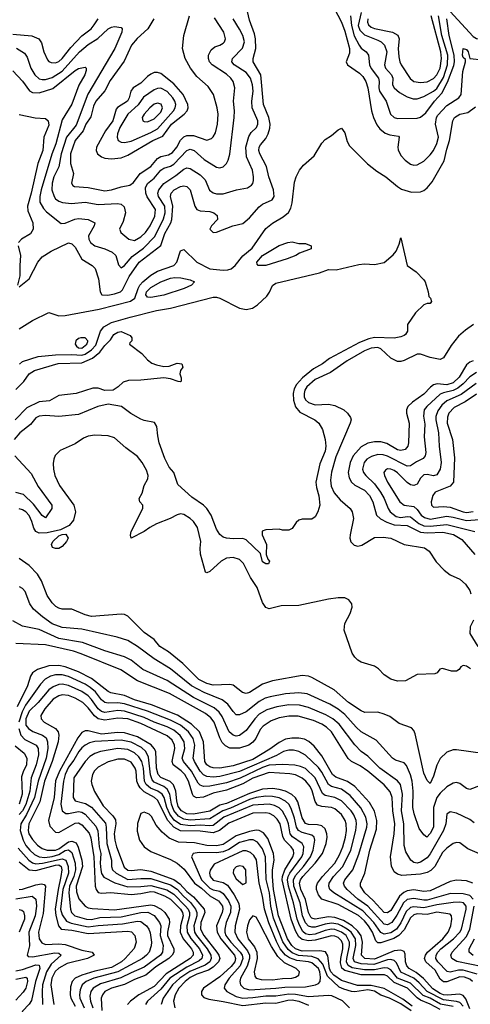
# Model space of a CAD drawing. Header units: inches. Extents: x 501365 to 657855, y 482276 to 547543.
# Tile 340 of 656: x 604253 to 606993, y 493252 to 499246. Entities that reach past the tile are written whole.
import ezdxf

# ---------------------------------------------------------------- set-up
doc = ezdxf.new("R2010")
doc.units = ezdxf.units.IN
doc.header["$MEASUREMENT"] = 0
doc.layers.add('A6409', color=7, linetype='Continuous')

msp = doc.modelspace()

# ---------------------------------------------------------------- linework, layer by layer
at = {"layer": 'A6409', "color": 5}
for points, elevation in [([(604250, 497619.1), (604310, 497669.1), (604362.2, 497770), (604390, 497801.5), (604444, 497836), (604550, 497887.6), (604570, 497882.2), (604590, 497860.2), (604630, 497788.5), (604692.8, 497750), (604711.6, 497731.6), (604731.6, 497668.4), (604742, 497590), (604751.4, 497571.4), (604788.6, 497568.6), (604830, 497576.6), (604866.3, 497590), (604878, 497602), (604917.6, 497682.4), (604979.9, 497770), (605110, 497872.1), (605135.3, 497944.7), (605171.5, 498008.5), (605178.8, 498030), (605184.7, 498110), (605170.6, 498170), (605174, 498190), (605191.1, 498210), (605230, 498229.4), (605250, 498233.4), (605270.1, 498230.1), (605289.1, 498209.1), (605318.3, 498110), (605330, 498090.1), (605350, 498082.4), (605410, 498078.7), (605433.8, 498070), (605453.2, 498053.2), (605455, 498030), (605419.7, 497990), (605409.5, 497970), (605430, 497950.3), (605450, 497953), (605549.3, 497990.7), (605610, 498005.3), (605650, 498039.6), (605710, 498107.2), (605730, 498122.1), (605789, 498150), (605799.3, 498170), (605795.3, 498210), (605768.7, 498288.7), (605752.7, 498352.7), (605712.3, 498430), (605707.7, 498450), (605709.5, 498470), (605716.4, 498483.5), (605750, 498522.3), (605764.2, 498550), (605774.4, 498585.6), (605775.6, 498610), (605767.8, 498650), (605734.9, 498730), (605718.3, 498910), (605672.9, 498990), (605673.5, 499010), (605687.9, 499070), (605685.9, 499130), (605679.7, 499159.7), (605650, 499242.4), (605629.9, 499330)], 2120), ([(606141.8, 499361.8), (606209.6, 499230), (606230, 499175.2), (606258.5, 499070), (606258.2, 499041.8), (606237.3, 498990), (606245.4, 498970), (606319.7, 498919.7), (606339.4, 498899.4), (606358, 498870), (606371, 498831), (606392.2, 498690), (606404, 498650), (606425.4, 498605.4), (606442, 498582), (606474.9, 498554.9), (606504, 498544), (606556, 498536), (606561.2, 498530), (606552.7, 498470), (606554.4, 498454.4), (606570, 498419.1), (606597.7, 498390), (606630, 498366.9), (606650, 498361.1), (606670, 498362.9), (606710, 498384.2), (606750, 498423.6), (606770, 498450.1), (606790, 498492.9), (606798.9, 498530), (606781.4, 498610), (606787.1, 498650), (606795.4, 498664.6), (606850, 498723.7), (606923.7, 498770), (606938.5, 498790), (606947.3, 498930), (606964.3, 498990), (606964.4, 499004.4), (606950, 499016), (606945.5, 499030), (606950, 499070.3), (606970, 499065.2), (606980.2, 499050), (606990.3, 499010.3), (607070, 499001.1)], 2120), ([(604210, 498934.3), (604270, 498872), (604313, 498813), (604330, 498802.5), (604370, 498799.9), (604453.1, 498826.9), (604590, 498936.1), (604610, 498948.9), (604650, 498956.5), (604656.9, 498950), (604657.4, 498937.4), (604648.2, 498910), (604612.5, 498847.5), (604570, 498732.5), (604510, 498636.9), (604472.1, 498490), (604447.1, 498427.1), (604384, 498210), (604375.6, 498170), (604375.8, 498135.8), (604396.4, 498096.4), (604415.3, 498075.3), (604505.1, 498005.1), (604530, 498006.1), (604587.9, 498032.1), (604610, 498036.4), (604669.5, 498029.5), (604708.9, 498010), (604704.7, 497990), (604671.4, 497930), (604672.1, 497910), (604682.3, 497890), (604710, 497868.3), (604770.3, 497850), (604815.9, 497830), (604836.6, 497810), (604853.4, 497753.4), (604870, 497735.8), (604890, 497750.2), (604935.6, 497804.4), (605004.7, 497855.3), (605073.5, 497926.5), (605126.7, 498033.3), (605138, 498070), (605135.1, 498110), (605096.7, 498170), (605093.1, 498190), (605099.1, 498210), (605130, 498248.7), (605202.9, 498297.1), (605250, 498336.8), (605270, 498343.4), (605290, 498338.9), (605350, 498301.5), (605380.1, 498270), (605407.3, 498207.3), (605430, 498191.1), (605450, 498186.4), (605490, 498185), (605570.3, 498210.3), (605638.6, 498221.4), (605662.3, 498237.7), (605670.7, 498249.3), (605674.2, 498265.8), (605674.8, 498290), (605667.9, 498330), (605631.9, 498411.9), (605628.1, 498470), (605645.6, 498534.4), (605661.2, 498558.8), (605692.3, 498590), (605701.4, 498610), (605700.2, 498630), (605667.2, 498710), (605665.2, 498750), (605672.8, 498810), (605668.5, 498850), (605657.2, 498890), (605630, 498924), (605557.2, 498970), (605542.5, 498990), (605546.5, 499010), (605607.8, 499072.2), (605619.3, 499110), (605610.7, 499150), (605590, 499188.4), (605551.9, 499251.9)], 2140), ([(604210, 499157.6), (604326.9, 499146.9), (604368.3, 499130), (604385, 499105), (604398.9, 499050), (604421.9, 499001.9), (604430, 498991.3), (604444.4, 498984.4), (604470, 498983.3), (604490, 498990.8), (604510, 499008.5), (604563.8, 499076.2), (604630, 499147.5), (604686.7, 499190), (604706.3, 499213.7), (604729, 499251)], 2180), ([(604232.3, 499072.3), (604281.4, 499041.4), (604297.5, 499017.5), (604320.4, 498950), (604344.8, 498910), (604370, 498886.7), (604390, 498881), (604410, 498881.9), (604450, 498894.3), (604510, 498931.9), (604615.8, 499050), (604670, 499095.2), (604727.8, 499132.2), (604790, 499190.3), (604810, 499200.3), (604830, 499203.7), (604870, 499199.1), (604875.8, 499190), (604874.7, 499170), (604831.4, 499070), (604667, 498793), (604596.2, 498603.8), (604537.6, 498530), (604505.6, 498430), (604490.4, 498349.6), (604459.4, 498290), (604449.7, 498250), (604448.4, 498210), (604461.2, 498170), (604470, 498156), (604490, 498140.7), (604512.3, 498132.3), (604566.7, 498126.7), (604650, 498133.9), (604730, 498121.1), (604847.7, 498127.7), (604870, 498122.2), (604887.1, 498107), (604895.1, 498070), (604882.2, 498017.8), (604860.5, 497970), (604862.8, 497962.8), (604867.7, 497950), (604916, 497910), (604950, 497901.7), (604990, 497923.3), (605018, 497950), (605045.1, 497990), (605074.1, 498050), (605077.7, 498090), (605027.3, 498167.3), (605019.8, 498190), (605017.8, 498222.2), (605030.5, 498249.4), (605070, 498281.9), (605110.5, 498329.5), (605130, 498342.4), (605170, 498354.2), (605190, 498366.7), (605270, 498450.1), (605290, 498457.5), (605313.8, 498450), (605374.3, 498394.4), (605450, 498347.7), (605470, 498344.7), (605489.9, 498350.2), (605510.4, 498369.6), (605520.9, 498390), (605530, 498427.3), (605556.9, 498650), (605559.6, 498690), (605553.5, 498750), (605560.2, 498830), (605550.6, 498870), (605536.5, 498890), (605510, 498914.3), (605423.2, 498970), (605406.9, 498990), (605400.5, 499010), (605401.6, 499030), (605416.8, 499063.2), (605438.9, 499081.1), (605470, 499090.2), (605490, 499102.3), (605497.7, 499110), (605505, 499130), (605493.8, 499170), (605436.5, 499256.5)], 2160), ([(605069.3, 499250), (605032.4, 499190), (604967.8, 499132.2), (604931.6, 499090), (604887.4, 498992.6), (604803.5, 498876.5), (604770, 498812.5), (604715.2, 498750), (604701.2, 498718.8), (604686.1, 498653.9), (604655.1, 498610), (604637.7, 498570), (604589.6, 498510.4), (604561.3, 498430), (604561.5, 498370), (604579.3, 498310), (604567.1, 498250), (604575.8, 498235.8), (604584.9, 498230), (604670, 498223.6), (604770, 498204.9), (604810, 498209.7), (604870, 498228.7), (604922.4, 498237.6), (604944.9, 498255.1), (604985.5, 498310), (605050, 498352), (605090, 498400.7), (605110, 498413.4), (605157.7, 498422.3), (605182.4, 498437.6), (605207.8, 498470), (605230, 498512.7), (605250, 498533.2), (605270, 498541), (605310, 498541.4), (605390, 498512.9), (605418.3, 498521.7), (605430, 498532.6), (605442.6, 498557.4), (605454.9, 498610), (605459.7, 498670), (605453.7, 498710), (605430.4, 498790.4), (605399.3, 498839.3), (605330, 498899.9), (605291, 498950), (605258.3, 499010), (605242.6, 499070), (605250.9, 499150), (605285, 499270)], 2180), ([(606265.2, 499270), (606270.3, 499209.7), (606287.3, 499147.3), (606316.9, 499090), (606330, 499073), (606359.8, 499050), (606374.6, 499030), (606380.6, 498970), (606389.4, 498949.4), (606434.4, 498890), (606438.2, 498870), (606436.4, 498830), (606441.6, 498810), (606481.5, 498750), (606507, 498670), (606530, 498650.1), (606550, 498644.2), (606670, 498646), (606690, 498653.1), (606721.9, 498678.1), (606776.1, 498750), (606820.9, 498799.1), (606855.3, 498864.7), (606893.9, 498966), (606897.7, 498990), (606895.4, 499030), (606865.3, 499150), (606849.9, 499250.1)], 2140), ([(606330.4, 499290), (606311.6, 499210), (606321.4, 499181.4), (606350, 499154.1), (606430, 499120.8), (606450.2, 499110), (606470.7, 499090), (606484.8, 499050), (606472, 498970), (606477.1, 498950), (606514, 498910), (606521.1, 498890), (606520.4, 498850), (606530.1, 498830.1), (606562.8, 498802.8), (606610, 498776), (606644.9, 498764.9), (606670, 498764.2), (606710, 498778), (606770, 498810.4), (606790, 498827.8), (606830, 498893.8), (606855.4, 498970), (606856.1, 499030), (606820.8, 499150), (606799.1, 499270)], 2160), ([(606370.7, 499250), (606367.6, 499230), (606373.9, 499213.9), (606390, 499200.8), (606410, 499192.8), (606520.3, 499170), (606552, 499152), (606560.9, 499130), (606554.1, 499070), (606558.7, 499018.7), (606563.7, 498990), (606573.2, 498970), (606627.1, 498887.1), (606649.2, 498870), (606690, 498862.4), (606730, 498868.1), (606770, 498888.4), (606790.2, 498910), (606809.7, 498950), (606818.7, 499010), (606814.6, 499050), (606755.2, 499270)], 2180), ([(606870, 499295.9), (607010, 499142.7), (607030, 499131.5), (607050, 499130.1), (607070, 499135.3), (607170, 499184.8), (607298.8, 499281.3)], 2140), ([(604250, 497364), (604330, 497413.7), (604430, 497462.6), (604490, 497443), (604530, 497445), (604736.7, 497483.3), (604927.1, 497532.9), (604952.5, 497550), (604972.9, 497610), (604983.2, 497630), (605001, 497650), (605050, 497690.8), (605090, 497715.2), (605190.6, 497750), (605208.4, 497770), (605230, 497839.5), (605250, 497847), (605330.3, 497770.3), (605408.3, 497730), (605490, 497720.1), (605517.7, 497722.3), (605539.3, 497730), (605563.4, 497750), (605610, 497808.3), (605665.6, 497854.4), (605750, 497975), (605790, 498007.9), (605855.3, 498044.7), (605887.1, 498072.9), (605901.8, 498098.2), (605909.9, 498130), (605923.6, 498256.4), (605934.3, 498290), (605955.1, 498330), (605979.4, 498360.6), (606042.7, 498417.3), (606090, 498494), (606110, 498517.3), (606150, 498540.5), (606190, 498574.9), (606210, 498585.5), (606230, 498556.3), (606244.6, 498504.6), (606257.8, 498477.8), (606367.6, 498367.6), (606424, 498324), (606478.6, 498290), (606549.7, 498229.7), (606574.5, 498214.5), (606636.1, 498196.1), (606690, 498197.2), (606710, 498206.5), (606730, 498223.1), (606761.6, 498258.4), (606834.2, 498385.8), (606850, 498456.8), (606867.4, 498510), (606886.7, 498630), (606896.5, 498650), (606930, 498669.8), (606978.7, 498681.3), (607023.9, 498716.1)], 2080), ([(604250, 498668.4), (604347.5, 498647.5), (604410, 498645.2), (604426, 498630), (604430, 498604.5), (604398.4, 498530), (604393.6, 498450), (604363, 498370), (604323.2, 498190), (604300.7, 498110), (604302.4, 498082.4), (604332.3, 498010), (604334.5, 497970), (604318.4, 497941.6), (604263.5, 497910), (604245.8, 497890)], 2120), ([(604251.9, 497148.1), (604270, 497165.5), (604364.3, 497195.7), (604470, 497205.5), (604570, 497207.3), (604630, 497202.6), (604650, 497209), (604690, 497235.9), (604715.3, 497264.7), (604744.8, 497350), (604764.1, 497375.9), (604810, 497401.9), (604924.6, 497435.4), (605084.9, 497475.1), (605170.7, 497489.3), (605430, 497555.9), (605450, 497556.5), (605470.6, 497550.6), (605590, 497489.3), (605630, 497482.3), (605667.8, 497490), (605698.4, 497510), (605756.6, 497563.4), (605772.8, 497587.2), (605790, 497627.8), (605810, 497642.3), (606075.4, 497704.6), (606130, 497724.3), (606176.4, 497723.6), (606316, 497756), (606350, 497759.1), (606410, 497756.1), (606470, 497767.3), (606524.7, 497815.3), (606542.9, 497837.1), (606561.5, 497878.5), (606570, 497918), (606608.8, 497748.8), (606664.7, 497710), (606710, 497662), (606718, 497650), (606738, 497590), (606741, 497561), (606750.7, 497550.7), (606758, 497530), (606750, 497518), (606730, 497518), (606710, 497509.2), (606659, 497461), (606610.7, 497390), (606610.4, 497350), (606599.1, 497330), (606590, 497322.9), (606570, 497314.5), (606530, 497307.3), (606410, 497311.9), (606376.7, 497303.3), (606320.1, 497279.9), (606137.7, 497182.3), (606095.2, 497150), (606039.9, 497120.1), (605973.6, 497066.4), (605935.3, 497024.7), (605921.6, 496998.4), (605915.4, 496970), (605917.1, 496930), (605929.3, 496889.3), (605957.2, 496857.2), (606048.4, 496810), (606072.4, 496790), (606094.4, 496750), (606110.2, 496690.2), (606114, 496650), (606110, 496619), (606078.3, 496541.7), (606053.7, 496430), (606057.7, 496397.7), (606072.2, 496347.8), (606077.3, 496290), (606066.8, 496250), (606050, 496219), (606030, 496205.2), (605970, 496205.2), (605950, 496199), (605934.4, 496185.6), (605910.7, 496149.3), (605890, 496138), (605850, 496138), (605830, 496144), (605750, 496139.3), (605727.7, 496132.3), (605726.7, 496110), (605752.7, 496050), (605752, 495990), (605762.5, 495962.4), (605772.7, 495950), (605766.8, 495933.2), (605750, 495933.6), (605730, 495945.7), (605716.6, 495996.6), (605630, 496080.3), (605610, 496087.3), (605550, 496084.7), (605510, 496089.7), (605490, 496096.2), (605470, 496111.8), (605450, 496143.6), (605417.3, 496230), (605391.4, 496270), (605370, 496291.3), (605299.9, 496339.9), (605215.3, 496415.3), (605189.7, 496490), (605161.8, 496521.8), (605134.3, 496574.3), (605101.7, 496670), (605091.9, 496711.9), (605085.7, 496770), (605073.4, 496793.4), (605010, 496804.9), (604990, 496813), (604928.2, 496848.2), (604872.6, 496890), (604790, 496905.6), (604728.7, 496891.3), (604610, 496843.1), (604489.6, 496830.3), (604410, 496837.1), (604370, 496832.1), (604350, 496821), (604318.2, 496781.8), (604254, 496730), (604219.5, 496690)], 2060), ([(604243.6, 497870), (604258.1, 497810), (604252.4, 497750), (604253.8, 497686.2), (604239.1, 497630)], 2120), ([(607012.9, 497390), (606964, 497356), (606921.5, 497318.5), (606877.2, 497262.8), (606830, 497187), (606810, 497178), (606749.5, 497190), (606690, 497208.7), (606670, 497208.8), (606590, 497170.4), (606570, 497164.8), (606550, 497165.3), (606510, 497184.4), (606450, 497241.9), (606430, 497250.2), (606390, 497245.7), (606350, 497229.6), (606245.1, 497170), (606142.4, 497097.6), (606050, 497054.7), (605999.7, 497010), (605987.2, 496990), (605981.8, 496970), (605982.4, 496950), (605990, 496932.2), (606010, 496915.2), (606050, 496901.8), (606130, 496905.9), (606170, 496897.3), (606223.8, 496870), (606246.3, 496850), (606263.9, 496823.9), (606267.7, 496810), (606262, 496790), (606175.8, 496584.2), (606149.5, 496490.5), (606142.9, 496442.9), (606146.8, 496406.8), (606164.7, 496364.7), (606201.8, 496321.8), (606263.4, 496270), (606275.3, 496250), (606282.6, 496210), (606262.8, 496110), (606260.9, 496090), (606266.8, 496066.8), (606286.6, 496046.6), (606310, 496041.5), (606332.9, 496047.1), (606410, 496093.6), (606463.8, 496096.2), (606510, 496088.7), (606590, 496051.2), (606715.6, 496030), (606742.8, 496010), (606784.7, 495944.7), (606834.1, 495894.1), (606870, 495865.3), (606930, 495839.3), (606964.9, 495810), (606990, 495771), (606996.3, 495750)], 2080), ([(604230, 496995.2), (604276.8, 497043.2), (604310, 497089.4), (604343, 497110), (604487.4, 497152.6), (604630, 497157.6), (604695.3, 497184.7), (604739, 497221), (604770, 497262.4), (604804.1, 497295.9), (604825.4, 497330), (604850, 497344.4), (604870, 497347.3), (604923.6, 497323.6), (604934, 497310), (604934, 497290), (604922, 497278), (604921, 497270), (604994.4, 497214.4), (605030, 497175.5), (605055.6, 497155.6), (605083.8, 497143.8), (605130, 497133.6), (605162.5, 497137.5), (605210, 497154.9), (605238.8, 497150), (605245.5, 497130), (605230.4, 497110), (605226.7, 497090), (605234.6, 497065.4), (605234.9, 497045.1), (605230, 497041.2), (605216.7, 497043.3), (605170, 497060.3), (605130, 497065), (604990, 497050.9), (604914, 497050), (604881, 497039), (604852, 497010), (604822, 496990), (604770, 496987.5), (604730, 497003.5), (604697.2, 497002.8), (604596, 496970), (604490, 496957.1), (604433.8, 496926.2), (604370, 496919.6), (604296.9, 496883.1), (604225.6, 496810)], 2040), ([(607011.4, 497168.6), (606990, 497161.7), (606970, 497144.6), (606925.9, 497070), (606890, 497034.4), (606850, 497022.5), (606791.8, 497028.2), (606770, 497022.5), (606750.7, 497009.4), (606710, 496966.3), (606641.7, 496918.3), (606612.7, 496890), (606604.3, 496870), (606605, 496850), (606621.3, 496790), (606617, 496670), (606612.6, 496650), (606596.1, 496630), (606570, 496622.9), (606550, 496627.3), (606485.4, 496665.4), (606450, 496676.7), (606410, 496676.2), (606370, 496668.1), (606330, 496644.8), (606281.2, 496590), (606263.5, 496550), (606250.4, 496490), (606256, 496456), (606270, 496429.6), (606291.3, 496411.3), (606350, 496382), (606380.7, 496350), (606400.3, 496310), (606423.1, 496230), (606447, 496207), (606485.9, 496185.9), (606530, 496170), (606610, 496166.3), (606690, 496126), (606730, 496122), (606826.9, 496126.9), (606891.1, 496111.1), (606940.9, 496081), (607020.3, 495990)], 2120), ([(607030, 497097.1), (606990, 497072.6), (606950.7, 497029.3), (606917.9, 497002.1), (606890, 496988.9), (606830, 496974.5), (606810, 496965.2), (606728, 496890), (606712.9, 496870), (606708.4, 496831.6), (606715.7, 496784.3), (606713.4, 496706.6), (606722.3, 496610), (606718.9, 496590), (606705.9, 496574.1), (606665.5, 496554.5), (606630, 496529.9), (606610, 496526.9), (606490, 496589.3), (606463.1, 496596.9), (606430, 496598), (606392.5, 496587.5), (606363.9, 496570), (606347.4, 496550), (606338.2, 496510), (606343.5, 496490), (606357.9, 496470), (606410, 496420.6), (606447.3, 496370), (606470.1, 496330), (606492.8, 496270), (606506.2, 496250), (606542.1, 496222.1), (606570, 496215.8), (606610, 496221.1), (606630, 496218.5), (606679.4, 496179.4), (606710, 496164.4), (606750, 496161.9), (606850, 496173.4), (607020.7, 496130)], 2140), ([(607028.6, 497031.4), (606936.9, 496963.1), (606850, 496925.6), (606820.7, 496899.3), (606795, 496865), (606783.6, 496830), (606784.6, 496810), (606799.7, 496730), (606803.9, 496650), (606816.5, 496550), (606810.8, 496509.2), (606790, 496475.7), (606770, 496469.4), (606730, 496476.9), (606710, 496475), (606690, 496454), (606670, 496418.9), (606650, 496409.3), (606630, 496414.3), (606610, 496428.2), (606550, 496487.7), (606530, 496501.3), (606510, 496509.9), (606489.2, 496510.8), (606476.5, 496503.5), (606468.2, 496490), (606470.8, 496470), (606489.6, 496430), (606564.8, 496310), (606590, 496291.3), (606650, 496281.4), (606670, 496264.5), (606694.9, 496230), (606714.7, 496214.7), (606750, 496205.8), (606850, 496222.4), (606890, 496216.9), (606970, 496196.6), (607050, 496202.4)], 2160), ([(607030, 496966.4), (606961.1, 496918.9), (606895, 496885), (606862.6, 496850), (606854, 496826), (606853.3, 496790), (606884.7, 496690), (606897.5, 496577.5), (606891.8, 496430), (606870, 496406.6), (606779.7, 496370), (606765.1, 496350), (606755.2, 496310), (606758.2, 496290), (606770, 496278.8), (606830, 496282.4), (606870, 496278.6), (606950, 496249), (606970, 496246.2), (607010, 496252.6)], 2180), ([(606994.5, 495294.5), (606970, 495309.3), (606950, 495314), (606934.8, 495305.2), (606926, 495290), (606910, 495279.3), (606878.9, 495278.9), (606824.5, 495295.5), (606808, 495292), (606791.3, 495270), (606776.8, 495263.2), (606670, 495259.3), (606598.7, 495221.3), (606550, 495218.3), (606510, 495231.2), (606470, 495256.9), (606434.2, 495294.2), (606411.1, 495311.1), (606330, 495334.6), (606310, 495346.2), (606290, 495364.2), (606275, 495390), (606225.2, 495530), (606230.3, 495570), (606262.6, 495630), (606275.5, 495670), (606273.3, 495690), (606254.6, 495714.6), (606230, 495725.9), (606190, 495725.3), (606130, 495717.1), (605950, 495678.8), (605843.3, 495676.7), (605770, 495659.4), (605750, 495668), (605730, 495697.6), (605697.1, 495790), (605656.2, 495850), (605614.6, 495934.5), (605590, 495959.1), (605550, 495972.2), (605510, 495967.3), (605478.6, 495950), (605410, 495886), (605390, 495877.6), (605383.3, 495883.3), (605352, 495992), (605349.4, 496029.4), (605353.7, 496070), (605333.4, 496153.4), (605310, 496191.1), (605290, 496209.2), (605250, 496232.7), (605230, 496237.2), (605210, 496232.1), (605167.6, 496210), (605083.8, 496176.2), (605044.7, 496155.3), (605010, 496129.9), (604930, 496089.6), (604927.2, 496107.3), (604931.2, 496130), (605001.9, 496270), (605000.7, 496290), (604982.4, 496310), (604980.2, 496330), (604997.2, 496362.8), (605009.9, 496410.1), (605031.9, 496450), (605033.6, 496470), (605023.3, 496503.3), (604997.7, 496550), (604970, 496586.6), (604899.1, 496639.1), (604830, 496699.7), (604790, 496712.3), (604710, 496715.8), (604670, 496710.9), (604641.6, 496698.4), (604590, 496663.6), (604497.7, 496622.3), (604467.8, 496592.3), (604459.5, 496570), (604456.7, 496543.3), (604457.6, 496510), (604465.6, 496470), (604495.4, 496410), (604582.5, 496290), (604591.9, 496250), (604580.2, 496199.8), (604554.3, 496165.7), (604500.3, 496139.7), (604419, 496121), (604370, 496119.7), (604349.7, 496129.7), (604338.2, 496150), (604326.9, 496190), (604310, 496227.4), (604290, 496250.4), (604270, 496262.6), (604250, 496267.4)], 2080), ([(604223.9, 496590), (604323, 496483), (604364.7, 496404.7), (604447.4, 496290), (604448.5, 496270), (604410, 496213.6), (604390, 496227.3), (604337, 496296.9), (604275.6, 496355.6), (604230, 496367.1)], 2060), ([(607070, 494779.2), (606910, 494801.6), (606890, 494800.7), (606850, 494786.6), (606810, 494747.4), (606790, 494706.6), (606770, 494639.7), (606750, 494596.2), (606730, 494614.3), (606710, 494658.9), (606657.5, 494897.5), (606650, 494919.1), (606635.2, 494935.2), (606560.7, 494960.7), (606503.1, 495003.1), (606470, 495018.5), (606430, 495029.8), (606351.2, 495028.8), (606330, 495038.3), (606253, 495090), (606166.2, 495166.2), (606030, 495241.7), (606010, 495249.1), (605970, 495252.5), (605790, 495220.2), (605730, 495200.2), (605650, 495149.2), (605630, 495143.9), (605606.9, 495150), (605550, 495195.4), (605530, 495198.7), (605430, 495194.1), (605390, 495205.4), (605341.4, 495230), (605245.5, 495325.5), (605156.6, 495396.6), (605105.6, 495430), (605070, 495473.2), (605010, 495514.4), (604910, 495614.8), (604890, 495624.8), (604870, 495627.5), (604690, 495613.5), (604650, 495622.8), (604570, 495656.8), (604510, 495658.1), (604490, 495662.4), (604472.8, 495672.8), (604450, 495696.5), (604419.9, 495739.9), (604384.9, 495830), (604361.7, 495870), (604310, 495922.6), (604250, 495965.9)], 2120), ([(607050, 494581.2), (606990, 494558.8), (606970, 494564.8), (606930, 494596.8), (606910, 494601.4), (606890, 494597.8), (606850, 494575.3), (606810, 494537.5), (606789.7, 494510), (606769.2, 494450), (606769.6, 494330), (606750, 494291.9), (606729.8, 494269.8), (606710, 494282.9), (606682.6, 494322.6), (606651.5, 494411.5), (606644.6, 494450), (606645.9, 494550), (606639, 494610), (606629.3, 494649.3), (606604.8, 494704.8), (606590, 494721.4), (606538.5, 494738.5), (606519.8, 494750), (606420.2, 494860.2), (606330, 494910.9), (606298.8, 494938.8), (606230, 495016.9), (606190, 495047.7), (606138.3, 495078.3), (606001.9, 495141.9), (605950, 495147.6), (605870, 495141.2), (605775.6, 495124.4), (605745.1, 495114.9), (605710, 495094.9), (605630, 495032.4), (605590, 495013.3), (605570, 495013.7), (605550, 495033.3), (605518.2, 495078.2), (605484.8, 495104.8), (605373.9, 495150), (605297.2, 495190), (605170, 495294.1), (605070, 495354.7), (604970, 495429.9), (604910, 495465.6), (604846, 495486), (604630, 495535), (604510, 495545), (604450, 495568.7), (604391.2, 495610), (604336.3, 495656.3), (604313.4, 495690), (604285.5, 495765.5), (604270, 495783.1), (604252.3, 495792.3)], 2140), ([(607012, 495590), (606992, 495550), (606991, 495510), (607039.1, 495430)], 2080), ([(607016.2, 494356.2), (606990, 494375.8), (606910, 494415.9), (606870, 494423.9), (606851, 494409), (606843.7, 494350), (606831, 494310), (606750, 494168.6), (606730, 494144.2), (606690, 494116.2), (606670, 494111.1), (606650, 494115), (606631.6, 494130), (606600.8, 494180.8), (606590, 494219.3), (606589.9, 494350), (606575, 494430), (606580.4, 494530), (606568, 494590), (606551.4, 494611.4), (606442, 494690), (606370, 494761.7), (606330, 494791.2), (606291.9, 494831.9), (606196.5, 494956.5), (606156.5, 494990), (606113.9, 495013.9), (606010, 495057.9), (605953.8, 495073.8), (605890, 495075), (605816.5, 495063.5), (605756, 495044), (605710, 495017.1), (605681.8, 494990), (605630, 494919.1), (605590, 494887.5), (605570, 494885), (605550, 494891), (605526.4, 494910), (605484.4, 495004.4), (605465.3, 495030), (605436, 495056), (605310, 495119.2), (605150, 495223.9), (605001.1, 495290), (604930, 495347.3), (604890, 495367.2), (604770, 495403.7), (604634.6, 495454.5), (604490, 495479.1), (604370, 495532.8), (604270, 495553.6), (604210, 495587.1)], 2160), ([(607050, 494167.3), (606979.2, 494199.2), (606930, 494234.6), (606910, 494237.3), (606890, 494230.6), (606850, 494203.2), (606824.6, 494175.4), (606778.2, 494090), (606753.2, 494066.8), (606730, 494053.2), (606690, 494044.2), (606576.7, 494036.7), (606550, 494043.7), (606530, 494058.2), (606513.3, 494093.3), (606508.6, 494150), (606530.2, 494290), (606533.9, 494350), (606521.5, 494430), (606517.3, 494510), (606505.6, 494545.6), (606470, 494587), (606370, 494671.1), (606324.2, 494704.2), (606270.5, 494730.5), (606250, 494748.2), (606149.5, 494909.5), (606118.7, 494938.7), (606090, 494957.4), (606038.8, 494978.8), (605945.4, 495005.4), (605890, 495006.8), (605830, 494994.7), (605782.7, 494977.3), (605734.3, 494945.7), (605715.3, 494924.7), (605687.9, 494870), (605670, 494848.2), (605646.7, 494830), (605590, 494811.3), (605531.2, 494811.2), (605504.4, 494824.4), (605484.7, 494844.7), (605470, 494873), (605436.2, 494970), (605416, 494996), (605382.5, 495022.5), (605164.6, 495144.6), (604970, 495221.2), (604868.2, 495288.2), (604626.2, 495386.2), (604580.7, 495400.7), (604410, 495439.2), (604230, 495448.7)], 2180), ([(607009.2, 493989.2), (606970, 494003.7), (606910, 494008.2), (606870, 493999.9), (606750, 493943.1), (606710, 493939.4), (606650, 493948.4), (606610, 493942.5), (606588.2, 493931.8), (606562.5, 493910), (606510, 493823.7), (606490, 493809.1), (606470, 493810.3), (606403, 493883), (606351.3, 493930), (606326.4, 493970), (606325, 493990), (606352.6, 494050), (606382.9, 494190), (606422.3, 494317.7), (606425.6, 494370), (606410, 494427.2), (606379.4, 494479.4), (606290, 494577.1), (606247.3, 494607.3), (606174.5, 494634.5), (606155.8, 494650), (606090, 494764.5), (606044.2, 494824.2), (606011.8, 494851.8), (605985.2, 494865.2), (605950, 494872.6), (605907.7, 494872.3), (605870, 494865.6), (605830, 494846.2), (605774.7, 494805.3), (605670, 494742), (605550, 494703.9), (605470, 494689.4), (605430, 494690.3), (605410, 494696.5), (605390, 494709.5), (605379.6, 494730), (605371.3, 494850), (605345.9, 494910), (605298, 494958), (605211.4, 495011.4), (605054.4, 495074.4), (604950, 495105.4), (604890, 495132.3), (604807.6, 495147.6), (604790, 495156.3), (604690, 495234.9), (604610, 495275.4), (604530, 495306.4), (604490, 495315), (604430, 495313), (604360.7, 495290), (604330.8, 495270), (604318.8, 495250), (604300.9, 495190), (604237.1, 495062.9)], 2220), ([(607011.5, 493891.5), (606990, 493914.1), (606950, 493923.8), (606873, 493927), (606730, 493886.7), (606710, 493886), (606650, 493896.8), (606610, 493890), (606587.3, 493870), (606545.9, 493794.1), (606516, 493750), (606490, 493735.6), (606470, 493739.5), (606370, 493849.7), (606310, 493892.7), (606244.4, 493950), (606228.4, 493970), (606222.8, 493990), (606229.4, 494010), (606278.2, 494070), (606314.3, 494165.7), (606363.1, 494330), (606365.2, 494350), (606358.5, 494390), (606327.4, 494447.4), (606262.5, 494522.5), (606210, 494561.3), (606150, 494578.5), (606130.4, 494590.4), (606090, 494665.3), (606070, 494692.8), (605990, 494767.8), (605950, 494790.9), (605918.7, 494798.7), (605890, 494799.5), (605858, 494790), (605813.9, 494766.1), (605590, 494668.7), (605470, 494638.6), (605430, 494633.7), (605390, 494639), (605370, 494649.2), (605350.3, 494670), (605314.9, 494730), (605308.2, 494750), (605317.7, 494830), (605307, 494870), (605278.7, 494910), (605230, 494950.7), (605170, 494981.3), (605030, 495035.7), (604890, 495080.9), (604850, 495086.1), (604790, 495084.1), (604770, 495088.6), (604750, 495105.5), (604713.3, 495153.3), (604680.6, 495180.6), (604650, 495199.8), (604550, 495247.2), (604510, 495257), (604470, 495257.6), (604440.6, 495250), (604408.3, 495231.7), (604379.7, 495200.3), (604287.3, 495072.7), (604267.1, 495032.9), (604247.9, 494970)], 2240), ([(607034.3, 493434.3), (606950, 493459.9), (606920.8, 493459.2), (606870, 493448.1), (606851.6, 493451.6), (606794.8, 493510), (606784.2, 493530), (606785.2, 493550), (606796, 493570), (606814.8, 493590), (606891.7, 493650), (606928.6, 493690), (606939.8, 493710), (606968.5, 493830), (606968.1, 493850), (606952, 493870), (606930, 493873.5), (606890, 493871.1), (606790, 493856.8), (606710, 493838.3), (606650, 493844.7), (606630, 493840.4), (606604, 493816), (606570, 493748.6), (606543.6, 493710), (606510, 493687.8), (606470, 493679.7), (606450, 493688.3), (606406.7, 493750), (606340.5, 493820.5), (606162.8, 493930), (606139.9, 493950), (606132.2, 493970), (606134.8, 493990), (606162.1, 494030), (606218.4, 494090), (606265.8, 494190), (606297.5, 494310), (606301.6, 494350), (606298.6, 494370), (606284.9, 494404.9), (606268.8, 494430), (606210.2, 494490.2), (606170, 494511.5), (606110, 494522), (606094.2, 494534.2), (606049, 494630), (605990, 494686.3), (605960.1, 494700.1), (605926.7, 494706.7), (605851.4, 494711.4), (605770, 494708.5), (605730, 494694.1), (605592.6, 494627.4), (605510, 494599.2), (605410, 494578.8), (605370, 494577.1), (605350, 494585.6), (605338.3, 494598.3), (605297.8, 494670), (605248.8, 494730), (605241.6, 494750), (605256, 494810), (605253, 494850), (605228.6, 494888.6), (605190, 494919.8), (605150, 494940.4), (605070, 494968.3), (605010, 494997.8), (604890, 495036.3), (604850, 495040.9), (604770, 495028.9), (604750, 495034.7), (604730, 495049.9), (604690, 495107.7), (604669.1, 495129.1), (604630, 495155), (604550, 495192.7), (604510, 495200.1), (604490, 495198), (604455.9, 495184.1), (604430, 495165.4), (604365.3, 495090), (604310, 495037.2), (604289.8, 494990), (604290.4, 494950.4), (604306.1, 494930), (604333.3, 494913.3), (604391.8, 494890), (604413.7, 494873.7), (604422.4, 494850), (604423.4, 494810), (604412.9, 494750), (604364.5, 494610), (604342.5, 494510), (604293.2, 494406.8), (604259.3, 494350), (604255.3, 494310), (604273.4, 494250), (604290, 494218.3), (604313.3, 494190), (604343.5, 494163.5), (604370.3, 494150.3), (604406.2, 494146.2), (604450, 494150.7), (604490, 494163.5), (604530, 494187.2), (604550, 494192.4), (604570, 494176.6), (604589.3, 494110), (604591, 494070), (604582.8, 494030), (604554.5, 493970), (604551.2, 493930), (604561.6, 493830), (604568.2, 493810), (604587.1, 493790), (604659.6, 493770), (604688.8, 493768.8), (604739.2, 493780.8), (604870, 493785), (604990, 493810.4), (605032.5, 493812.5), (605070, 493791.7), (605103.3, 493750), (605110.1, 493730), (605106.5, 493670), (605125.6, 493610), (605121, 493570), (605108.1, 493550), (605010, 493477.3), (604930, 493444.1), (604867.8, 493412.2), (604743.4, 493376.6), (604700.1, 493350), (604685.8, 493330), (604679.1, 493300.9), (604683.3, 493270), (604696.6, 493230)], 2260), ([(607007.2, 493390), (606990, 493405.4), (606957.5, 493417.5), (606930, 493419.2), (606850, 493389.1), (606830, 493389.5), (606810, 493404.8), (606779.1, 493459.1), (606722.5, 493510), (606715.5, 493530), (606720.5, 493550), (606733.9, 493570), (606826.4, 493650), (606859.4, 493690), (606874.8, 493730), (606880.4, 493770), (606879.8, 493790), (606870, 493801.1), (606790, 493812.9), (606730, 493798), (606670, 493801.9), (606650, 493797.2), (606630, 493778.4), (606590, 493705.9), (606559, 493670), (606527.3, 493652.7), (606450, 493625.9), (606430, 493625), (606418.8, 493638.8), (606398.2, 493690), (606374.5, 493730), (606350, 493759.6), (606313.1, 493793.1), (606190, 493859), (606090, 493891.2), (606070, 493918.6), (606058.6, 493950), (606058, 493970), (606064.4, 493990), (606093.9, 494030), (606168.7, 494110), (606198.5, 494161.5), (606217.8, 494210), (606233.8, 494270), (606239.8, 494310), (606238.2, 494350), (606231.3, 494371.3), (606210, 494407.2), (606170, 494442.2), (606150, 494450.6), (606090, 494455.4), (606064.6, 494464.7), (606050, 494485.7), (606031.1, 494551.1), (606018.4, 494578.4), (605993.2, 494610), (605970, 494628.8), (605930, 494647.7), (605895.4, 494655.4), (605770, 494662.8), (605670, 494627.5), (605610, 494594.6), (605510, 494556.1), (605430, 494536.5), (605370, 494512.1), (605328.7, 494508.6), (605310, 494519), (605302.6, 494530), (605279.3, 494610), (605257.1, 494650), (605233.9, 494673.9), (605185.8, 494710), (605178.9, 494730), (605196.1, 494810), (605195, 494830), (605179.6, 494859.6), (605150, 494886.1), (604990, 494961.8), (604910, 494989.3), (604850, 494994), (604770, 494980.6), (604730, 494990), (604707.8, 495007.8), (604670, 495057.5), (604636, 495090), (604590, 495116.3), (604550, 495131.9), (604510, 495135.2), (604490, 495130.3), (604456.1, 495110), (604405.2, 495050), (604380.4, 495010), (604384, 494990), (604401.4, 494970), (604470, 494930.1), (604487.1, 494910), (604490.9, 494890), (604486, 494850), (604449.8, 494730), (604403.5, 494610), (604374.9, 494485.1), (604309, 494350), (604303.6, 494310), (604309.1, 494290), (604330, 494255.6), (604361.3, 494221.3), (604390, 494200.1), (604420.3, 494190), (604470, 494189.5), (604490, 494198), (604550, 494239.8), (604570, 494245.6), (604595.6, 494235.6), (604608.3, 494208.3), (604629.8, 494130), (604635.1, 494090), (604595.5, 493970), (604597.1, 493937.1), (604612.8, 493892.8), (604650, 493849.1), (604670, 493838.8), (604694.3, 493834.3), (604830, 493826.4), (605050, 493857.7), (605070, 493853.3), (605113, 493830), (605135.1, 493810), (605160.9, 493770), (605164.4, 493750), (605151.4, 493690), (605151.5, 493670), (605189.2, 493590), (605189.7, 493570), (605179.9, 493550), (605160.2, 493530), (605080.4, 493479.6), (605019.9, 493430), (604950, 493403.6), (604890, 493372), (604810.3, 493349.7), (604771.1, 493328.9), (604755.4, 493310), (604748.6, 493290), (604753.1, 493213.1)], 2280), ([(604247, 494930), (604260.1, 494890), (604284.4, 494864.4), (604352.5, 494830), (604364.3, 494810), (604367.7, 494770), (604352.5, 494710), (604321.5, 494630), (604314.4, 494550), (604290, 494468), (604270, 494429.1), (604250, 494407.7)], 2240), ([(606990, 493225.1), (606965.6, 493285.6), (606950, 493305.7), (606930, 493314), (606852.6, 493307.4), (606830, 493310), (606810, 493317.7), (606766, 493346), (606709.3, 493409.3), (606664.5, 493444.5), (606622.4, 493470), (606606.7, 493486.7), (606599.1, 493510), (606596.3, 493556.3), (606590, 493574.1), (606570, 493581), (606530, 493577.7), (606410, 493527.2), (606351.4, 493531.4), (606330.6, 493550), (606337.8, 493630), (606329.1, 493669.1), (606310, 493697.5), (606274, 493730), (606221.7, 493761.7), (606170, 493780.5), (606130, 493785.2), (606050, 493770), (606030, 493776.5), (606023.2, 493783.2), (606010, 493810), (605991.2, 493890), (605962.8, 493950), (605955.3, 493990), (605961.3, 494010), (605974.5, 494030), (606049.1, 494110), (606093.3, 494170), (606117.4, 494230), (606123.2, 494270), (606121.5, 494290), (606110, 494319.5), (606090, 494337.9), (606064.6, 494344.6), (606010, 494345.5), (605990, 494352.5), (605970, 494387.3), (605944, 494484), (605929.1, 494509.1), (605908.5, 494528.5), (605870, 494548.8), (605830, 494560), (605790, 494565.2), (605730, 494561.7), (605650, 494535.8), (605510, 494474.6), (605470, 494463.2), (605410, 494427.8), (605310, 494409.2), (605270, 494411.5), (605237.6, 494430), (605216.8, 494456.8), (605207.4, 494490), (605202, 494550), (605187.7, 494587.7), (605167.3, 494607.3), (605111.8, 494631.8), (605095.1, 494650), (605084.7, 494690), (605080.8, 494790), (605070.9, 494810), (605051.5, 494831.5), (604970, 494879.5), (604890, 494905.1), (604850, 494906.2), (604750, 494896.7), (604670, 494916.6), (604650, 494917.3), (604630, 494907), (604605.3, 494874.7), (604495, 494670), (604470, 494611.6), (604462.4, 494510), (604427.9, 494370), (604435.6, 494335.6), (604470, 494299.1), (604490, 494297.8), (604590, 494353.8), (604610, 494357), (604630, 494344.1), (604674.2, 494294.2), (604686.1, 494266.1), (604704, 494150), (604711.3, 493971.3), (604717.4, 493950), (604730, 493932.2), (604750, 493927.7), (604807.7, 493932.3), (604930, 493919.9), (604990, 493925.9), (605050, 493939.1), (605070, 493936.2), (605133, 493913), (605170, 493891.7), (605229.8, 493830), (605243, 493810), (605246.7, 493790), (605231.5, 493730), (605228.7, 493690), (605246.9, 493650), (605296.7, 493590), (605307.6, 493570), (605307.3, 493550), (605290.1, 493530), (605142.9, 493437.1), (605070, 493360.6), (604978.1, 493310), (604925.8, 493270), (604909, 493250)], 2320), ([(604225.6, 494825.6), (604279.8, 494779.8), (604295.5, 494750), (604293.5, 494710), (604273, 494667), (604263.9, 494636.1), (604267.7, 494530), (604250, 494469.9)], 2220), ([(606950, 493239.9), (606930, 493262.5), (606909.8, 493269.8), (606830, 493278.3), (606730.3, 493330), (606682.2, 493382.2), (606650, 493410), (606570, 493448.1), (606543.4, 493503.4), (606530, 493518.9), (606510, 493524.9), (606490, 493521.9), (606406.7, 493493.3), (606330, 493497.5), (606289.8, 493509.8), (606281.6, 493530), (606298, 493610), (606294.5, 493650), (606267.7, 493690), (606244.4, 493710), (606210.2, 493730.2), (606190, 493739.4), (606150, 493746.4), (606110, 493740.5), (606050, 493721.6), (606030, 493720.6), (606010, 493727.8), (605990, 493747.8), (605972.2, 493790), (605957.6, 493870), (605919.9, 493970), (605917.6, 494010), (605930, 494036.1), (605978.8, 494090), (606020.8, 494150), (606038, 494190), (606047.5, 494250), (606042.7, 494270), (606030, 494281.1), (605970, 494298.2), (605948.1, 494310), (605935.3, 494330), (605924.1, 494384.1), (605904.6, 494444.7), (605889.7, 494469.7), (605870, 494488.1), (605830, 494507.7), (605790, 494517.7), (605750, 494519.6), (605690.2, 494510.2), (605650, 494499), (605533.8, 494446.2), (605487.3, 494430), (605410, 494381.4), (605290, 494372.6), (605250, 494378.3), (605217.6, 494397.6), (605190, 494430.7), (605174.9, 494470), (605165.3, 494530), (605150, 494561.7), (605130, 494578.2), (605070, 494604.6), (605058.2, 494618.2), (605048.8, 494648.8), (605035.9, 494755.9), (605019.1, 494790), (604994.3, 494814.3), (604930, 494847.7), (604870, 494860.6), (604709, 494851), (604676.8, 494843.2), (604650, 494830.3), (604630, 494813.5), (604612.7, 494790), (604582, 494738), (604550, 494695.8), (604528.7, 494650), (604518.3, 494610), (604502.9, 494470), (604510.1, 494430.1), (604533.8, 494413.8), (604550, 494412.8), (604610, 494425), (604630, 494421.8), (604651.6, 494410), (604716.2, 494336.2), (604726.9, 494306.9), (604736.2, 494210), (604745.1, 494170), (604741.3, 494110), (604745.1, 494070), (604750, 494047.9), (604765.2, 494025.2), (604830.8, 493990.8), (604910, 493967.8), (604990, 493968.7), (605050, 493975.4), (605147.7, 493947.7), (605190, 493923), (605262, 493850), (605277.4, 493830), (605285.7, 493810), (605286.2, 493790), (605269.1, 493730), (605272.1, 493690), (605292.7, 493652.7), (605346.2, 493590), (605364, 493550), (605359.4, 493530), (605344, 493516), (605270, 493478.1), (605166.7, 493410), (605110, 493343.7), (605029.6, 493270), (605017.8, 493250)], 2340), ([(606890, 493238.3), (606812.3, 493252.3), (606750, 493289.1), (606705.9, 493305.9), (606630, 493379.8), (606549.9, 493410), (606510, 493460.6), (606492.3, 493472.3), (606470, 493473.6), (606410, 493461.8), (606350, 493462.1), (606274.6, 493474.6), (606250, 493487.4), (606241, 493510), (606241.7, 493530), (606258.7, 493610), (606257.5, 493630), (606237.5, 493670), (606210, 493691.8), (606170, 493707.4), (606150, 493708.6), (606110, 493700.7), (606050, 493678.6), (606014.4, 493674.4), (605990, 493681), (605974.8, 493694.8), (605953.4, 493733.4), (605939.6, 493770), (605917.5, 493870), (605888.3, 493970), (605882.2, 494010), (605885.4, 494030), (605895.3, 494050), (605968.9, 494150), (605977.7, 494170), (605980.8, 494210), (605971.3, 494231.3), (605911.1, 494271.1), (605896.8, 494290), (605887.7, 494350), (605878, 494378), (605850, 494428.5), (605830, 494447.4), (605801.9, 494461.9), (605770, 494469.7), (605670, 494464.2), (605494.2, 494390), (605430, 494341.2), (605410, 494337.3), (605350, 494342.3), (605290, 494339.2), (605230, 494346), (605192.9, 494372.9), (605165.1, 494410), (605147, 494450), (605130.4, 494510.4), (605119.3, 494530), (605093, 494550), (605048.1, 494568.1), (605021.4, 494590), (605010.7, 494610.7), (605004.9, 494690), (604995.3, 494730), (604977.7, 494757.7), (604950, 494782.7), (604910, 494802.4), (604850, 494809.7), (604743.6, 494790), (604710, 494778.3), (604679.5, 494760.5), (604650, 494729.3), (604581.5, 494630), (604576.8, 494510), (604590.5, 494490.5), (604653.2, 494473.2), (604690, 494450.9), (604773.5, 494353.5), (604778.3, 494330), (604781.6, 494230), (604810.1, 494130), (604811.7, 494090), (604817.2, 494070), (604838.7, 494050), (604910, 494010.8), (604990, 494018.1), (605050, 494016.9), (605170, 493979.3), (605210, 493953.1), (605249.4, 493909.4), (605291.5, 493871.5), (605321.4, 493830), (605329.6, 493810), (605329.2, 493790), (605311.6, 493730), (605316.1, 493690), (605327.3, 493670), (605392, 493590), (605415.4, 493550), (605417.9, 493530), (605408.5, 493510), (605381.1, 493490), (605287.8, 493452.2), (605225.7, 493410), (605181.5, 493370), (605125, 493290), (605112.4, 493250)], 2360), ([(606810, 493220.4), (606750, 493253.1), (606690, 493276.9), (606670.2, 493290.2), (606610.4, 493350.3), (606530, 493384), (606490, 493422.3), (606470.6, 493430.6), (606330, 493432.1), (606230, 493457.1), (606212.5, 493472.5), (606204.5, 493504.5), (606205.1, 493530), (606217.7, 493590), (606217.3, 493617.3), (606210, 493637.5), (606190, 493657.9), (606170, 493666.6), (606149, 493669), (606050, 493642.1), (606010, 493637.8), (605970, 493645.7), (605950, 493663.4), (605930, 493699.9), (605903.7, 493770), (605849.2, 494010), (605851, 494030), (605865, 494070), (605913.8, 494150), (605919.9, 494170), (605917.5, 494190), (605904.5, 494210), (605863.8, 494250), (605852.4, 494272.4), (605836.5, 494350), (605818.4, 494378.4), (605798.6, 494398.6), (605772.6, 494412.6), (605750, 494417.7), (605670, 494415.1), (605524.8, 494355.2), (605467.6, 494310), (605430, 494295.3), (605350, 494306.4), (605230, 494307.8), (605190, 494329.3), (605153.6, 494370), (605090, 494494.9), (605071.7, 494511.7), (605010, 494545.8), (604985.4, 494570), (604972.1, 494590), (604965.7, 494610), (604961, 494670), (604955.3, 494690), (604930, 494725.2), (604890, 494744.1), (604850, 494744.5), (604790, 494728.3), (604730, 494696), (604707.8, 494672.2), (604695.4, 494650), (604688.1, 494610), (604692.1, 494590), (604707.4, 494547.4), (604759.4, 494459.4), (604819.7, 494399.7), (604834.5, 494374.5), (604836.8, 494350), (604827.7, 494290), (604830.9, 494250), (604840.6, 494210), (604887.3, 494087.3), (604910, 494068.4), (604930, 494066.1), (604990, 494072.3), (605050, 494062.8), (605190, 494011.3), (605225.9, 493985.9), (605270, 493938.7), (605310, 493905.5), (605373.6, 493830), (605377.9, 493810), (605354, 493750), (605351.9, 493710), (605373.3, 493670), (605451.7, 493570), (605464.4, 493550), (605469, 493530), (605461.6, 493510), (605430, 493477.6), (605399.9, 493460.1), (605330, 493434.9), (605290, 493414.2), (605258.8, 493390), (605220.8, 493350), (605198.2, 493310), (605188.6, 493270), (605196, 493230)], 2380), ([(606640.3, 493240.3), (606583.2, 493283.2), (606470, 493348.3), (606390, 493367.2), (606306.7, 493366.7), (606210, 493396.8), (606163.4, 493430), (606144.4, 493450), (606136.5, 493470), (606126.8, 493546.8), (606112, 493572), (606078, 493578), (605970, 493575.2), (605930.9, 493590), (605906.9, 493610), (605880.6, 493650), (605826.8, 493790), (605797.2, 493950), (605789.2, 494030), (605790, 494070), (605800.1, 494130), (605797, 494170), (605761.7, 494261.7), (605736.1, 494296.1), (605710, 494310.2), (605690, 494312.1), (605650, 494304.4), (605570, 494277.4), (605490, 494225.5), (605450, 494217.4), (605390, 494219.4), (605315.1, 494235.1), (605218, 494238), (605162.3, 494262.3), (605119.6, 494299.6), (605082.4, 494342.4), (605054.7, 494394.7), (605039.5, 494410), (605010, 494421.7), (604990, 494412.5), (604970, 494351.6), (604966.6, 494306.5), (604981.5, 494250), (605010, 494210.2), (605050, 494182.3), (605170, 494133.3), (605211, 494111), (605253.4, 494073.4), (605315.9, 493990), (605358.7, 493958.7), (605410, 493911.5), (605462.2, 493882.2), (605485.8, 493850), (605487.9, 493830), (605483.2, 493810), (605449.2, 493730), (605453.3, 493690), (605475.4, 493650), (605560, 493550), (605565.6, 493530), (605561.7, 493510), (605539, 493481), (605470, 493419.4), (605370.7, 493350), (605358.2, 493330), (605357.9, 493310), (605372.3, 493292.3), (605402.9, 493282.9), (605490, 493269.6), (605610, 493243.5), (605750, 493261), (605810, 493258.6), (605882.8, 493277.2), (605910, 493278.9), (605949.9, 493269.9), (606010, 493245.6)], 2420), ([(606632.6, 493212.6), (606570, 493254.7), (606501.5, 493290), (606450, 493306.6), (606410, 493332.3), (606370, 493339.5), (606290, 493328.5), (606270.4, 493330.4), (606223.3, 493343.3), (606195.9, 493355.9), (606123.8, 493423.8), (606095.8, 493495.8), (606068.8, 493528.8), (606030, 493543.5), (605948.1, 493548.1), (605910, 493564.3), (605884.7, 493584.7), (605852.7, 493632.7), (605795.8, 493775.8), (605779.1, 493850), (605771.1, 493930), (605750.9, 494010.9), (605747.7, 494150), (605730, 494198.3), (605699.3, 494239.3), (605672.4, 494252.4), (605650, 494252.7), (605590, 494236.4), (605525, 494195), (605490, 494180.7), (605450, 494174.6), (605345.1, 494174.9), (605307.2, 494170), (605296.6, 494150), (605358.7, 494010), (605410, 493959.7), (605430, 493948.6), (605470, 493939.8), (605490, 493926.8), (605522, 493882), (605536.3, 493850), (605535.7, 493810), (605508.7, 493750), (605499.8, 493710), (605500, 493690), (605507.1, 493670), (605536.7, 493630), (605594.1, 493570), (605606.2, 493550), (605609.2, 493530), (605593.2, 493486.8), (605525.9, 493410), (605500.1, 493370), (605497, 493350), (605513, 493330), (605570, 493299.4), (605610, 493289.6), (605670, 493292.3), (605750, 493304), (605810, 493304.1), (605890, 493316), (605930, 493314.4), (606010, 493298.9), (606130, 493307.3), (606150, 493304.5), (606214.6, 493274.6), (606257.9, 493230)], 2440), ([(604242.9, 494202.9), (604308.7, 494128.7), (604330, 494112.6), (604350, 494107.8), (604391.8, 494111.8), (604510, 494137.3), (604533.1, 494130), (604547, 494090), (604549.6, 494050), (604515.1, 493950), (604501.4, 493830), (604510, 493796.8), (604538.1, 493758.1), (604566, 493746), (604670, 493723.7), (604730, 493732.1), (604878.3, 493741.7), (604970, 493758.7), (604990, 493755.3), (605023.7, 493730), (605037.4, 493710), (605046.3, 493686.3), (605054.1, 493630), (605052.8, 493607.2), (605039.4, 493570), (605024.6, 493550), (604998.6, 493530), (604850, 493448.7), (604703.7, 493410), (604656.4, 493390), (604632.9, 493370), (604619.5, 493340.5), (604615.5, 493310), (604619.2, 493290), (604644.6, 493230)], 2240), ([(604250, 494119.3), (604310, 494069.8), (604350, 494065.8), (604470, 494098.6), (604490, 494100.2), (604504.7, 494090), (604508.4, 494070), (604503.5, 494030), (604486.3, 493950), (604468.7, 493830), (604472.5, 493792.5), (604487.6, 493730), (604505.6, 493710), (604570, 493703.4), (604670, 493682.8), (604910, 493697.4), (604932.2, 493692.2), (604952.6, 493670), (604961, 493630), (604948.4, 493591.6), (604894.7, 493530), (604871.8, 493510), (604810, 493475.1), (604710, 493454.4), (604629.5, 493430), (604590.6, 493410), (604571.6, 493390), (604562, 493358), (604559.4, 493310), (604564, 493290), (604590, 493239.8)], 2220), ([(604250, 493951.4), (604270, 493952.5), (604350, 493978.9), (604385.9, 493985.9), (604400.8, 493980.8), (604410, 493971), (604394.9, 493805.1), (604366.3, 493690), (604371.1, 493651.1), (604386.2, 493626.2), (604410, 493616.4), (604490, 493619.2), (604530, 493614.9), (604630, 493581.1), (604692.7, 493570), (604705.3, 493550), (604665, 493530), (604540.3, 493499.7), (604490, 493472.3), (604468.6, 493451.4), (604448.6, 493410), (604442.7, 493370), (604459.4, 493250)], 2180), ([(604230, 493893.8), (604329.2, 493909.2), (604350, 493892.7), (604354.2, 493850), (604347.3, 493790), (604307.2, 493690), (604312.6, 493607.4), (604297.3, 493550), (604303.1, 493543.1), (604330, 493541.5), (604465.7, 493565.7), (604490, 493562.5), (604504.7, 493550), (604444.3, 493495.7), (604415.6, 493450), (604391.3, 493370), (604388.5, 493330), (604392.1, 493250)], 2160), ([(607070, 493479.9), (606911.9, 493511.9), (606880.2, 493530), (606874.6, 493550), (606883.1, 493570), (606970, 493664.2), (606990.7, 493709.3), (607017.7, 493850)], 2240), ([(604249.2, 493829.2), (604265.1, 493825.1), (604275.7, 493815.7), (604282.6, 493790), (604282.5, 493770), (604249.5, 493690)], 2140), ([(607010, 493548.8), (606986.3, 493570), (606986.7, 493590), (607018.1, 493650)], 2220), ([(604230, 493456.2), (604270, 493462.7), (604350, 493492.9), (604371.1, 493490), (604374.3, 493470), (604348.9, 493390), (604325.3, 493274.7), (604310, 493251.7), (604269.8, 493210.2), (604246.8, 493150)], 2140), ([(604230, 493405.5), (604290, 493416.8), (604298.7, 493410), (604300.1, 493390), (604289, 493350), (604273.8, 493326.2), (604230, 493276.4)], 2120)]:
    msp.add_lwpolyline(points, dxfattribs=dict(at, elevation=elevation))
for points, elevation in [([(605090, 498924.7), (605070, 498923.6), (605050, 498915), (605030, 498900.4), (604990, 498858.8), (604943.1, 498830), (604929.2, 498810.8), (604918.5, 498770), (604908.2, 498750), (604848.4, 498711.6), (604839.6, 498700.4), (604818.9, 498630), (604773.8, 498570), (604719.6, 498470), (604716.8, 498450), (604725.2, 498430), (604750.3, 498410), (604770, 498402.5), (604810, 498397.9), (604870, 498405.7), (604910, 498420.7), (605061.3, 498510), (605122.3, 498537.7), (605175.3, 498610), (605252.1, 498670), (605271.4, 498690), (605278.2, 498710), (605276.2, 498730), (605247.3, 498790), (605190, 498854.8), (605110, 498918.1)], 2220), ([(605110, 498829), (605090, 498827.5), (605070, 498819), (605005.5, 498774.5), (604972.5, 498727.5), (604909.6, 498670), (604862, 498590), (604846.5, 498550), (604845, 498530), (604851.4, 498510), (604870, 498499.5), (604890, 498497.5), (604930, 498507), (605050, 498558.9), (605090, 498581.3), (605188.6, 498690), (605198.7, 498710), (605201.2, 498730), (605195.8, 498750), (605184.8, 498770), (605150, 498808.5)], 2240), ([(605090, 498737.1), (605070, 498731.3), (605043.4, 498710), (605008.9, 498670), (604997.7, 498650), (605000.9, 498630), (605010, 498625.1), (605030, 498624.3), (605070, 498642.3), (605110, 498682.4), (605121, 498710), (605112.1, 498732.1)], 2260), ([(605750, 497749.9), (605703.7, 497750), (605696.9, 497756.9), (605694.6, 497770), (605730, 497810.1), (605830.3, 497870.3), (605884, 497890), (605910, 497893.7), (605950, 497884), (605990, 497882.8), (606024.7, 497870), (606024.7, 497850), (605955.1, 497824.9), (605932.4, 497810), (605879.3, 497790)], 2060), ([(605050, 497554.3), (605030, 497556.3), (605019.1, 497570), (605023.4, 497590), (605050, 497616), (605110, 497650.1), (605170, 497671.7), (605195.9, 497675.9), (605233.4, 497673.4), (605290, 497661.8), (605315.8, 497650), (605298, 497630), (605252.9, 497610), (605130, 497569.6)], 2060), ([(604623.9, 497310), (604610, 497304.7), (604594, 497290), (604590.5, 497270), (604598, 497258), (604610, 497247.4), (604630, 497246), (604661.2, 497270), (604666.5, 497286.5), (604667.5, 497290), (604650, 497309.9)], 2080), ([(604470, 496026), (604452.9, 496032.9), (604446.4, 496050), (604454.2, 496070), (604490, 496102.8), (604510, 496111.7), (604532.8, 496112.8), (604547.4, 496090), (604538, 496070), (604510, 496038.9), (604490, 496027.4)], 2080), ([(605630, 494186.2), (605610, 494185.9), (605435.5, 494104.5), (605411.5, 494068.5), (605407.3, 494050), (605411.3, 494030), (605430, 494008), (605490, 493992.3), (605516, 493976), (605557.8, 493917.8), (605584.4, 493864.4), (605589.5, 493830), (605562.5, 493730), (605561.9, 493690), (605578.7, 493650), (605638.1, 493578.1), (605650.9, 493550), (605651.1, 493530), (605636.3, 493483.8), (605595.2, 493410), (605590.5, 493390), (605594.9, 493370), (605616, 493350), (605650, 493340.5), (605810, 493349.1), (605864.5, 493355.5), (605990, 493357.6), (606052.6, 493370), (606070, 493378.4), (606079.6, 493390), (606082.6, 493417.4), (606078.3, 493450), (606069.6, 493470), (606030, 493503.9), (606010, 493510.3), (605938.6, 493518.6), (605893.8, 493533.8), (605870, 493550.4), (605837.7, 493590), (605814.5, 493634.5), (605767.4, 493747.4), (605741.7, 493830), (605730.2, 493910), (605709.9, 493990.1), (605692.1, 494132.1), (605677.3, 494157.3), (605656, 494176)], 2460), ([(605590, 494093.7), (605570, 494087.9), (605552.9, 494070), (605551.6, 494050), (605570, 494016.5), (605610, 493981.1), (605629.6, 493990.4), (605627.8, 494070), (605612.2, 494090)], 2480), ([(605670, 493791.1), (605650, 493766.6), (605638.3, 493730), (605632.8, 493690), (605641.9, 493650), (605680.7, 493600.7), (605695.2, 493570), (605697.2, 493530), (605679, 493450), (605682.4, 493422.3), (605690.2, 493410), (605721.9, 493401.9), (605790, 493400.7), (605850, 493408), (605908.5, 493411.5), (605930, 493417.2), (605951.1, 493430), (605953.7, 493450), (605933.3, 493470), (605864.1, 493504.1), (605822.8, 493542.8), (605783.1, 493603.1), (605710, 493750.7), (605690, 493782.3)], 2480)]:
    msp.add_lwpolyline(points, close=True, dxfattribs=dict(at, elevation=elevation))

doc.saveas('drawing.dxf')
